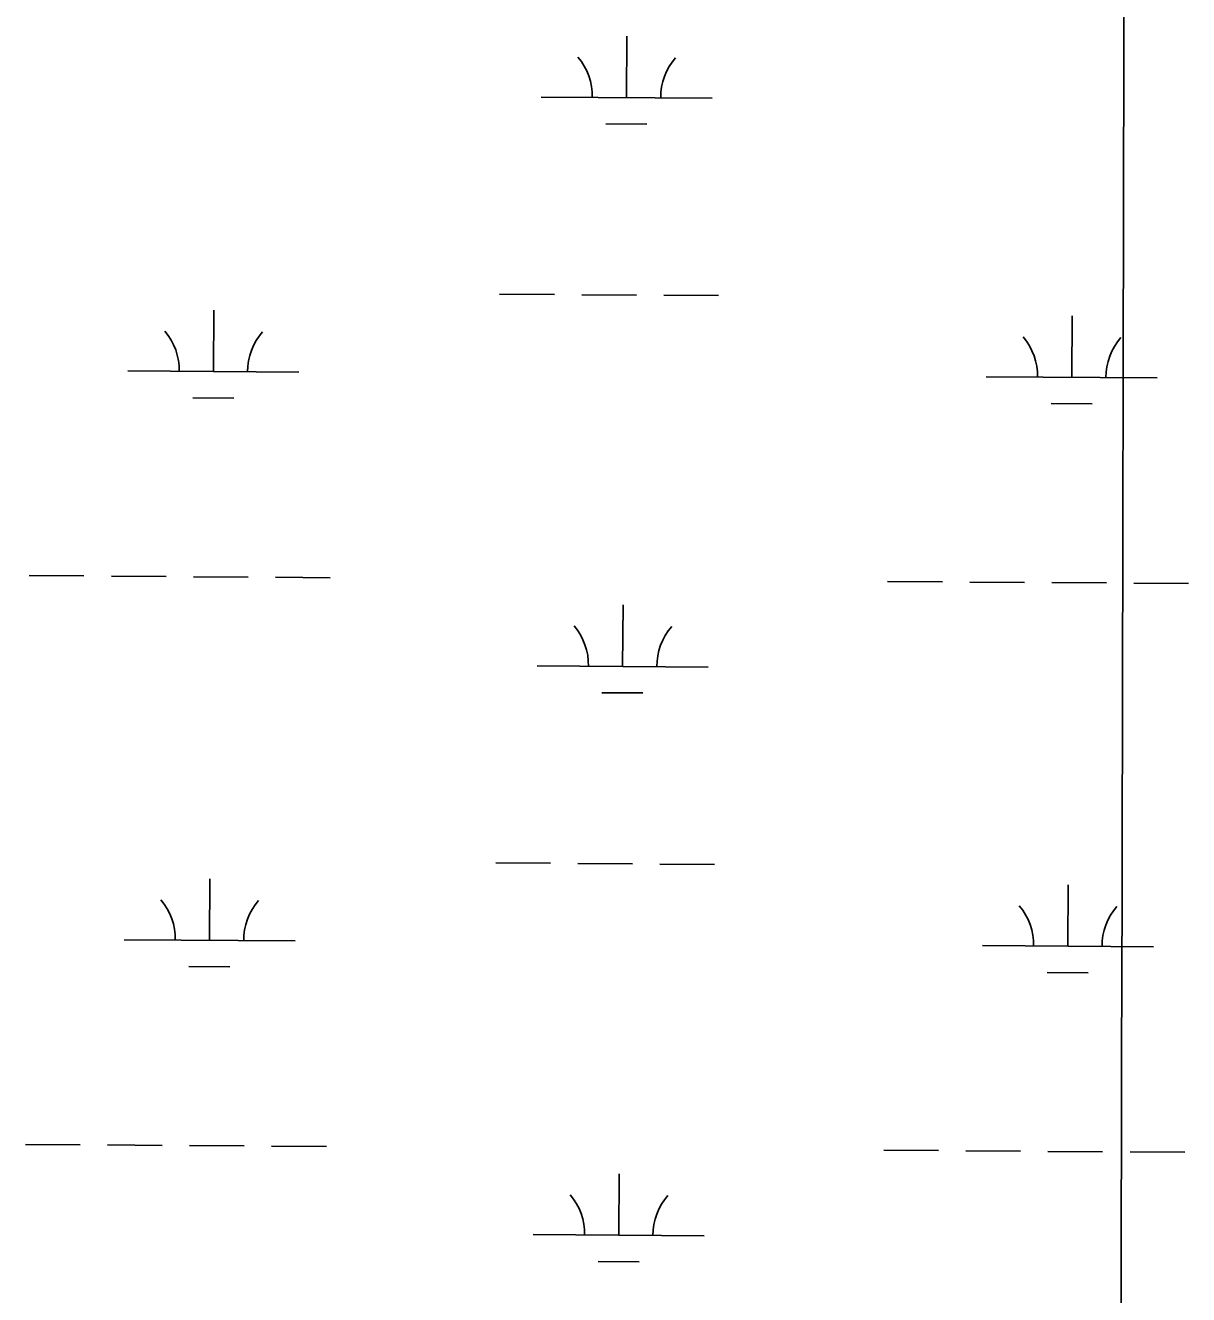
# Model space of a CAD drawing. Extents: x 3172231 to 3210228, y 940198 to 965780.
# Drawn here: x 3201938 to 3202618, y 948131 to 948874 of the extents above; entities that cross this region are included whole.
import ezdxf

# ---------------------------------------------------------------- set-up
doc = ezdxf.new("R2010")
doc.units = 0
doc.layers.add('V-GRID-MAJR', color=7, linetype='Continuous')
doc.layers.add('V-WETL-SWMP', color=7, linetype='Continuous')

msp = doc.modelspace()

# ---------------------------------------------------------------- linework, layer by layer
at = {"layer": 'V-GRID-MAJR'}
msp.add_spline([(3202573.298, 945665.343), (3202586.522, 951726.618), (3202599.75, 957789.841), (3202612.979, 963853.114), (3202612.983, 963855.01)], degree=3, dxfattribs=at)
at = {"layer": 'V-WETL-SWMP'}
for p, q in [((3202289.468, 948831.335), (3202289.713, 948867.334)), ((3202239.469, 948831.675), (3202339.467, 948830.995)), ((3202277.363, 948815.986), (3202301.363, 948815.823)), ((3202215.276, 948716.405), (3202247.275, 948716.187)), ((3202263.275, 948716.079), (3202295.274, 948715.861)), ((3202311.274, 948715.752), (3202343.273, 948715.534)), ((3202047.9, 948671.114), (3202048.145, 948707.113)), ((3202549.796, 948667.697), (3202550.041, 948703.696)), ((3201997.901, 948671.454), (3202097.899, 948670.773)), ((3202499.797, 948668.037), (3202599.795, 948667.357)), ((3202035.795, 948655.765), (3202059.795, 948655.601)), ((3202537.691, 948652.348), (3202561.691, 948652.185)), ((3201940.241, 948551.773), (3201972.24, 948551.555)), ((3201988.24, 948551.446), (3202020.239, 948551.228)), ((3202036.239, 948551.119), (3202068.238, 948550.901)), ((3202084.238, 948550.792), (3202116.237, 948550.575)), ((3202442.137, 948548.356), (3202474.137, 948548.138)), ((3202490.136, 948548.029), (3202522.136, 948547.812)), ((3202538.135, 948547.703), (3202570.134, 948547.485)), ((3202586.134, 948547.376), (3202618.133, 948547.158)), ((3202287.204, 948498.668), (3202287.449, 948534.667)), ((3202237.205, 948499.008), (3202337.202, 948498.327)), ((3202275.099, 948483.319), (3202299.098, 948483.155)), ((3202213.012, 948383.738), (3202245.011, 948383.52)), ((3202261.01, 948383.411), (3202293.01, 948383.193)), ((3202309.009, 948383.084), (3202341.009, 948382.867)), ((3202045.635, 948338.446), (3202045.88, 948374.445)), ((3202547.532, 948335.03), (3202547.777, 948371.029)), ((3201995.637, 948338.787), (3202095.634, 948338.106)), ((3202497.533, 948335.37), (3202597.531, 948334.689)), ((3202033.531, 948323.097), (3202057.53, 948322.934)), ((3202535.427, 948319.681), (3202559.426, 948319.517)), ((3201937.976, 948219.105), (3201969.976, 948218.887)), ((3201985.975, 948218.779), (3202017.975, 948218.561)), ((3202033.974, 948218.452), (3202065.974, 948218.234)), ((3202081.973, 948218.125), (3202113.972, 948217.907)), ((3202439.873, 948215.689), (3202471.872, 948215.471)), ((3202487.872, 948215.362), (3202519.871, 948215.144)), ((3202535.871, 948215.035), (3202567.87, 948214.818)), ((3202583.87, 948214.709), (3202615.869, 948214.491)), ((3202284.939, 948166), (3202285.184, 948201.999)), ((3202234.94, 948166.341), (3202334.938, 948165.66)), ((3202272.834, 948150.651), (3202296.834, 948150.488))]:
    msp.add_line(p, q, dxfattribs=at)
for centre, start, end in [((3202234.23, 948832.186), 358.838165, 40.381824), ((3202344.713, 948831.434), 138.838162, 180.381821), ((3201992.661, 948671.964), 358.838165, 40.381824), ((3202103.145, 948671.212), 138.838162, 180.381821), ((3202494.558, 948668.548), 358.838165, 40.381824), ((3202605.041, 948667.796), 138.838162, 180.381821), ((3202231.965, 948499.518), 358.838165, 40.381824), ((3202342.448, 948498.766), 138.838162, 180.381821), ((3201990.397, 948339.297), 358.838165, 40.381824), ((3202100.88, 948338.545), 138.838162, 180.381821), ((3202492.293, 948335.881), 358.838165, 40.381824), ((3202602.777, 948335.129), 138.838162, 180.381821), ((3202229.701, 948166.851), 358.838165, 40.381824), ((3202340.184, 948166.099), 138.838162, 180.381821)]:
    msp.add_arc(centre, 35.246, start, end, dxfattribs=at)

doc.saveas('drawing.dxf')
